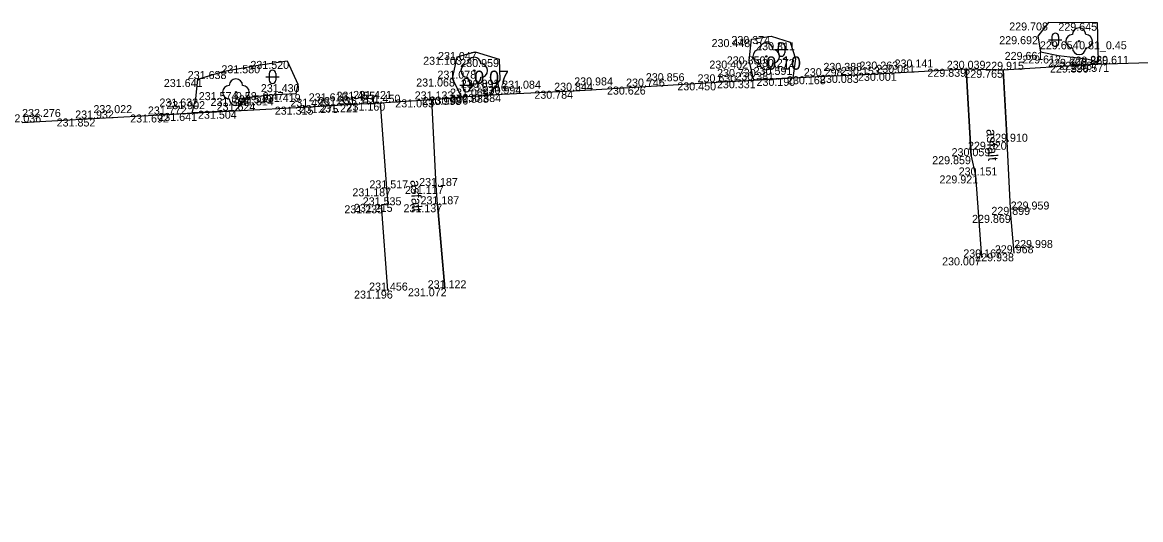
# Model space of a CAD drawing. Extents: x -599516 to -599132, y -1163668 to -1163119.
# Drawn here: x -599469.1 to -599427.18, y -1163459.97 to -1163441.32 of the extents above; entities that cross this region are included whole.
import ezdxf

# ---------------------------------------------------------------- set-up
doc = ezdxf.new("R2010")
doc.units = 0
for name, color, linetype in [('Bod-oznac1', 7, 'Continuous'), ('Bod-oznac2', 7, 'Continuous'), ('Bod-oznac3', 7, 'Continuous'), ('Bod-vyska1', 7, 'Continuous'), ('Bod-vyska2', 7, 'Continuous'), ('Bod-vyska3', 7, 'Continuous'), ('Z_cela-hrobu-dolni-linie', 7, 'Continuous'), ('Z_cela-hrobu-horni-linie', 7, 'Continuous'), ('Z_chodnik', 7, 'Continuous'), ('Z_komunikace', 7, 'Continuous'), ('Z_kultury-znacky', 7, 'Continuous'), ('Z_nove-stromy-prumer-kmene', 7, 'Continuous'), ('Z_obvod-kmene-spodek-ve-vysce1_2m', 7, 'Continuous'), ('Z_popis-budov-povrchu', 7, 'Continuous'), ('Z_stromy-kere', 7, 'Continuous'), ('Z_stromy-nove-vysazene', 7, 'Continuous')]:
    doc.layers.add(name, color=color, linetype=linetype)

msp = doc.modelspace()

# ---------------------------------------------------------------- linework, layer by layer
at = {"layer": 'Bod-oznac1'}
for p, q in [((-599430.638, -1163441.329), (-599430.638, -1163441.329)), ((-599428.797, -1163441.34), (-599428.797, -1163441.34)), ((-599441.03, -1163441.838), (-599441.03, -1163441.838)), ((-599431.035, -1163441.843), (-599431.035, -1163441.843)), ((-599441.764, -1163441.952), (-599441.764, -1163441.952)), ((-599440.323, -1163442.068), (-599440.323, -1163442.068)), ((-599429.489, -1163442.034), (-599429.489, -1163442.034)), ((-599459.178, -1163442.77), (-599459.178, -1163442.77)), ((-599452.806, -1163442.615), (-599452.806, -1163442.615)), ((-599452.131, -1163442.435), (-599452.131, -1163442.435)), ((-599451.229, -1163442.7), (-599451.229, -1163442.7)), ((-599441.86, -1163442.758), (-599441.86, -1163442.758)), ((-599441.218, -1163442.6), (-599441.218, -1163442.6)), ((-599440.119, -1163442.698), (-599440.119, -1163442.698)), ((-599430.937, -1163442.433), (-599430.937, -1163442.433)), ((-599430.266, -1163442.566), (-599430.266, -1163442.566)), ((-599429.198, -1163442.692), (-599429.198, -1163442.692)), ((-599461.535, -1163443.15), (-599461.535, -1163443.15)), ((-599460.264, -1163442.933), (-599460.264, -1163442.933)), ((-599452.163, -1163443.135), (-599452.163, -1163443.135)), ((-599433.717, -1163443.065), (-599433.717, -1163443.065)), ((-599432.331, -1163443.103), (-599432.331, -1163443.103)), ((-599429.124, -1163442.908), (-599429.124, -1163442.908)), ((-599428.758, -1163442.803), (-599428.758, -1163442.803)), ((-599428.447, -1163442.881), (-599428.447, -1163442.881)), ((-599462.525, -1163443.449), (-599462.525, -1163443.449)), ((-599452.973, -1163443.43), (-599452.973, -1163443.43)), ((-599451.199, -1163443.478), (-599451.199, -1163443.478)), ((-599443.059, -1163443.573), (-599443.059, -1163443.573)), ((-599441.688, -1163443.496), (-599441.688, -1163443.496)), ((-599440.22, -1163443.408), (-599440.22, -1163443.408)), ((-599439.074, -1163443.344), (-599439.074, -1163443.344)), ((-599437.724, -1163443.295), (-599437.724, -1163443.295)), ((-599436.405, -1163443.217), (-599436.405, -1163443.217)), ((-599461.098, -1163443.942), (-599461.098, -1163443.942)), ((-599458.847, -1163444.01), (-599458.847, -1163444.01)), ((-599458.774, -1163443.642), (-599458.774, -1163443.642)), ((-599451.115, -1163444.012), (-599451.115, -1163444.012)), ((-599448.415, -1163443.889), (-599448.415, -1163443.889)), ((-599445.73, -1163443.732), (-599445.73, -1163443.732)), ((-599462.598, -1163444.181), (-599462.598, -1163444.181)), ((-599460.681, -1163444.157), (-599460.681, -1163444.157)), ((-599459.831, -1163444.059), (-599459.831, -1163444.059)), ((-599457.324, -1163444.426), (-599457.324, -1163444.426)), ((-599456.701, -1163444.396), (-599456.701, -1163444.396)), ((-599455.688, -1163444.336), (-599455.688, -1163444.336)), ((-599453.758, -1163444.213), (-599453.758, -1163444.213)), ((-599452.641, -1163444.122), (-599452.641, -1163444.122)), ((-599452.393, -1163444.107), (-599452.393, -1163444.107)), ((-599451.587, -1163444.039), (-599451.587, -1163444.039)), ((-599463.704, -1163444.779), (-599463.704, -1163444.779)), ((-599462.73, -1163444.721), (-599462.73, -1163444.721)), ((-599461.129, -1163444.638), (-599461.129, -1163444.638)), ((-599458.366, -1163444.486), (-599458.366, -1163444.486)), ((-599466.437, -1163444.929), (-599466.437, -1163444.929)), ((-599432.187, -1163445.801), (-599432.187, -1163445.801)), ((-599433.536, -1163446.343), (-599433.536, -1163446.343)), ((-599433.368, -1163447.064), (-599433.368, -1163447.064)), ((-599455.454, -1163447.548), (-599455.454, -1163447.548)), ((-599453.589, -1163447.46), (-599453.589, -1163447.46)), ((-599455.653, -1163448.184), (-599455.653, -1163448.184)), ((-599455.399, -1163448.13), (-599455.399, -1163448.13)), ((-599453.538, -1163448.145), (-599453.538, -1163448.145)), ((-599432.054, -1163448.543), (-599432.054, -1163448.543)), ((-599433.147, -1163450.137), (-599433.147, -1163450.137)), ((-599431.924, -1163449.984), (-599431.924, -1163449.984)), ((-599455.416, -1163451.382), (-599455.416, -1163451.382)), ((-599453.27, -1163451.296), (-599453.27, -1163451.296))]:
    msp.add_line(p, q, dxfattribs=at)
at = {"layer": 'Bod-oznac2'}
for p, q in [((-599433.717, -1163443.065), (-599433.717, -1163443.065)), ((-599432.331, -1163443.103), (-599432.331, -1163443.103)), ((-599429.124, -1163442.908), (-599429.124, -1163442.908)), ((-599428.447, -1163442.881), (-599428.447, -1163442.881)), ((-599443.059, -1163443.573), (-599443.059, -1163443.573)), ((-599441.688, -1163443.496), (-599441.688, -1163443.496)), ((-599439.074, -1163443.344), (-599439.074, -1163443.344)), ((-599437.724, -1163443.295), (-599437.724, -1163443.295)), ((-599436.405, -1163443.217), (-599436.405, -1163443.217)), ((-599451.115, -1163444.012), (-599451.115, -1163444.012)), ((-599448.415, -1163443.889), (-599448.415, -1163443.889)), ((-599445.73, -1163443.732), (-599445.73, -1163443.732)), ((-599457.324, -1163444.426), (-599457.324, -1163444.426)), ((-599456.701, -1163444.396), (-599456.701, -1163444.396)), ((-599455.688, -1163444.336), (-599455.688, -1163444.336)), ((-599453.758, -1163444.213), (-599453.758, -1163444.213)), ((-599452.393, -1163444.107), (-599452.393, -1163444.107)), ((-599463.704, -1163444.779), (-599463.704, -1163444.779)), ((-599461.129, -1163444.638), (-599461.129, -1163444.638)), ((-599458.366, -1163444.486), (-599458.366, -1163444.486)), ((-599466.437, -1163444.929), (-599466.437, -1163444.929)), ((-599432.187, -1163445.801), (-599432.187, -1163445.801)), ((-599433.536, -1163446.343), (-599433.536, -1163446.343)), ((-599433.368, -1163447.064), (-599433.368, -1163447.064)), ((-599455.454, -1163447.548), (-599455.454, -1163447.548)), ((-599453.589, -1163447.46), (-599453.589, -1163447.46)), ((-599455.653, -1163448.184), (-599455.653, -1163448.184)), ((-599453.538, -1163448.145), (-599453.538, -1163448.145)), ((-599432.054, -1163448.543), (-599432.054, -1163448.543)), ((-599433.147, -1163450.137), (-599433.147, -1163450.137)), ((-599431.924, -1163449.984), (-599431.924, -1163449.984)), ((-599455.416, -1163451.382), (-599455.416, -1163451.382)), ((-599453.27, -1163451.296), (-599453.27, -1163451.296))]:
    msp.add_line(p, q, dxfattribs=at)
at = {"layer": 'Bod-oznac3'}
for p, q in [((-599443.059, -1163443.573), (-599443.059, -1163443.573)), ((-599441.688, -1163443.496), (-599441.688, -1163443.496)), ((-599439.074, -1163443.344), (-599439.074, -1163443.344)), ((-599437.724, -1163443.295), (-599437.724, -1163443.295)), ((-599436.405, -1163443.217), (-599436.405, -1163443.217)), ((-599451.115, -1163444.012), (-599451.115, -1163444.012)), ((-599448.415, -1163443.889), (-599448.415, -1163443.889)), ((-599445.73, -1163443.732), (-599445.73, -1163443.732)), ((-599457.324, -1163444.426), (-599457.324, -1163444.426)), ((-599456.701, -1163444.396), (-599456.701, -1163444.396)), ((-599452.393, -1163444.107), (-599452.393, -1163444.107)), ((-599463.704, -1163444.779), (-599463.704, -1163444.779)), ((-599461.129, -1163444.638), (-599461.129, -1163444.638)), ((-599458.366, -1163444.486), (-599458.366, -1163444.486)), ((-599466.437, -1163444.929), (-599466.437, -1163444.929)), ((-599432.054, -1163448.543), (-599432.054, -1163448.543)), ((-599431.924, -1163449.984), (-599431.924, -1163449.984))]:
    msp.add_line(p, q, dxfattribs=at)
at = {"layer": 'Z_cela-hrobu-dolni-linie'}
for p, q in [((-599440.22, -1163443.408), (-599441.688, -1163443.496)), ((-599461.129, -1163444.638), (-599462.73, -1163444.721))]:
    msp.add_line(p, q, dxfattribs=at)
msp.add_lwpolyline([(-599452.641, -1163444.122), (-599452.393, -1163444.107), (-599451.115, -1163444.012)], dxfattribs=at)
at = {"layer": 'Z_cela-hrobu-horni-linie'}
for p, q in [((-599433.368, -1163447.064), (-599433.147, -1163450.137)), ((-599455.653, -1163448.184), (-599455.416, -1163451.382)), ((-599453.538, -1163448.145), (-599453.27, -1163451.296))]:
    msp.add_line(p, q, dxfattribs=at)
for points in [[(-599453.589, -1163447.46), (-599453.758, -1163444.213), (-599452.393, -1163444.107), (-599452.393, -1163444.107), (-599451.115, -1163444.012), (-599451.115, -1163444.012), (-599448.415, -1163443.889), (-599448.415, -1163443.889), (-599445.73, -1163443.732), (-599445.73, -1163443.732), (-599443.059, -1163443.573), (-599443.059, -1163443.573), (-599441.688, -1163443.496), (-599441.688, -1163443.496), (-599439.074, -1163443.344), (-599439.074, -1163443.344), (-599437.724, -1163443.295), (-599437.724, -1163443.295), (-599436.405, -1163443.217), (-599436.405, -1163443.217), (-599433.717, -1163443.065), (-599433.536, -1163446.343)], [(-599431.924, -1163449.984), (-599431.924, -1163449.984), (-599432.054, -1163448.543), (-599432.054, -1163448.543), (-599432.187, -1163445.801), (-599432.331, -1163443.103), (-599429.124, -1163442.908)], [(-599428.447, -1163442.881), (-599425.261, -1163442.777), (-599425.138, -1163445.367), (-599425.138, -1163445.367), (-599425.059, -1163446.671), (-599425.059, -1163446.671), (-599424.994, -1163447.643), (-599424.994, -1163447.643), (-599424.93, -1163448.494), (-599424.93, -1163448.494), (-599424.899, -1163449.491), (-599424.899, -1163449.491), (-599424.745, -1163452.149), (-599424.673, -1163454.903), (-599424.478, -1163457.598), (-599424.464, -1163458.995), (-599424.464, -1163458.995), (-599424.402, -1163459.971)], [(-599469.111, -1163445.074), (-599466.437, -1163444.929), (-599466.437, -1163444.929), (-599463.704, -1163444.779), (-599463.704, -1163444.779), (-599461.129, -1163444.638), (-599461.129, -1163444.638), (-599458.366, -1163444.486), (-599458.366, -1163444.486), (-599457.324, -1163444.426), (-599457.324, -1163444.426), (-599456.701, -1163444.396), (-599456.701, -1163444.396), (-599455.688, -1163444.336), (-599455.454, -1163447.548)]]:
    msp.add_lwpolyline(points, dxfattribs=at)
at = {"layer": 'Z_chodnik'}
for p, q in [((-599433.536, -1163446.343), (-599433.717, -1163443.065)), ((-599432.331, -1163443.103), (-599432.187, -1163445.801)), ((-599455.688, -1163444.336), (-599455.454, -1163447.548)), ((-599453.589, -1163447.46), (-599453.758, -1163444.213))]:
    msp.add_line(p, q, dxfattribs=at)
for points in [[(-599431.924, -1163449.984), (-599432.054, -1163448.543), (-599432.187, -1163445.801)], [(-599433.536, -1163446.343), (-599433.368, -1163447.064), (-599433.147, -1163450.137)], [(-599455.454, -1163447.548), (-599455.399, -1163448.13), (-599455.653, -1163448.184), (-599455.416, -1163451.382)], [(-599453.27, -1163451.296), (-599453.538, -1163448.145), (-599453.589, -1163447.46)]]:
    msp.add_lwpolyline(points, dxfattribs=at)
at = {"layer": 'Z_komunikace'}
for points in [[(-599428.797, -1163441.34), (-599430.638, -1163441.329), (-599431.035, -1163441.843), (-599430.937, -1163442.433), (-599430.266, -1163442.566), (-599429.198, -1163442.692), (-599428.758, -1163442.803), (-599428.797, -1163441.34)], [(-599469.111, -1163445.074), (-599466.437, -1163444.929), (-599463.704, -1163444.779), (-599462.73, -1163444.721), (-599462.598, -1163444.181), (-599462.525, -1163443.449), (-599461.535, -1163443.15), (-599460.264, -1163442.933), (-599459.178, -1163442.77), (-599458.774, -1163443.642), (-599458.847, -1163444.01), (-599459.831, -1163444.059), (-599460.681, -1163444.157), (-599461.129, -1163444.638), (-599458.366, -1163444.486), (-599457.324, -1163444.426), (-599456.701, -1163444.396), (-599455.688, -1163444.336), (-599453.758, -1163444.213), (-599452.641, -1163444.122), (-599452.973, -1163443.43), (-599452.806, -1163442.615), (-599452.131, -1163442.435), (-599451.229, -1163442.7), (-599451.199, -1163443.478), (-599451.587, -1163444.039), (-599451.115, -1163444.012), (-599448.415, -1163443.889), (-599445.73, -1163443.732), (-599443.059, -1163443.573), (-599441.688, -1163443.496), (-599441.86, -1163442.758), (-599441.764, -1163441.952), (-599441.03, -1163441.838), (-599440.323, -1163442.068), (-599440.119, -1163442.698), (-599440.22, -1163443.408), (-599439.074, -1163443.344), (-599437.724, -1163443.295), (-599436.405, -1163443.217), (-599433.717, -1163443.065), (-599432.331, -1163443.103), (-599429.124, -1163442.908), (-599428.447, -1163442.881), (-599425.261, -1163442.777)]]:
    msp.add_lwpolyline(points, dxfattribs=at)
at = {"layer": 'Z_kultury-znacky'}
for p, q in [((-599430.506, -1163441.853), (-599430.506, -1163442.103)), ((-599430.256, -1163441.853), (-599430.256, -1163442.103)), ((-599440.891, -1163442.346), (-599440.391, -1163442.346)), ((-599440.766, -1163442.221), (-599440.766, -1163442.471)), ((-599440.516, -1163442.221), (-599440.516, -1163442.471)), ((-599430.631, -1163441.978), (-599430.131, -1163441.978)), ((-599459.971, -1163443.364), (-599459.471, -1163443.364)), ((-599459.846, -1163443.239), (-599459.846, -1163443.489)), ((-599459.596, -1163443.239), (-599459.596, -1163443.489)), ((-599452.579, -1163443.556), (-599452.579, -1163443.806)), ((-599452.329, -1163443.556), (-599452.329, -1163443.806)), ((-599452.704, -1163443.681), (-599452.204, -1163443.681))]:
    msp.add_line(p, q, dxfattribs=at)
for centre, start, end in [((-599430.381, -1163441.853), 0, 180), ((-599440.642, -1163442.221), 0, 180), ((-599430.381, -1163442.103), 180, 0), ((-599440.642, -1163442.471), 180, 0), ((-599459.722, -1163443.239), 0, 180), ((-599459.722, -1163443.489), 180, 0), ((-599452.454, -1163443.556), 0, 180), ((-599452.454, -1163443.806), 180, 0)]:
    msp.add_arc(centre, 0.125, start, end, dxfattribs=at)
at = {"layer": 'Z_stromy-kere'}
for centre in [(-599429.489, -1163442.034), (-599461.098, -1163443.942)]:
    msp.add_circle(centre, 0.025, dxfattribs=at)
for centre, start, end in [((-599429.739, -1163442.034), 90, 270), ((-599429.489, -1163441.784), 0, 180), ((-599429.239, -1163442.034), 270, 90), ((-599429.489, -1163442.284), 180, 0), ((-599461.098, -1163443.692), 0, 180), ((-599461.348, -1163443.942), 90, 270), ((-599460.848, -1163443.942), 270, 90), ((-599461.098, -1163444.192), 180, 0)]:
    msp.add_arc(centre, 0.25, start, end, dxfattribs=at)
at = {"layer": 'Z_stromy-nove-vysazene'}
for centre in [(-599441.218, -1163442.6), (-599452.163, -1163443.135)]:
    msp.add_circle(centre, 0.025, dxfattribs=at)
for centre, start, end in [((-599441.468, -1163442.6), 90, 270), ((-599441.218, -1163442.35), 0, 180), ((-599440.968, -1163442.6), 270, 90), ((-599452.163, -1163442.885), 0, 180), ((-599452.413, -1163443.135), 90, 270), ((-599451.913, -1163443.135), 270, 90), ((-599441.218, -1163442.85), 180, 0), ((-599452.163, -1163443.385), 180, 0)]:
    msp.add_arc(centre, 0.25, start, end, dxfattribs=at)

# ---------------------------------------------------------------- texts
at = {"layer": 'Bod-vyska1'}
for s, p in [('229.708', (-599432.108, -1163441.629)), ('229.645', (-599430.267, -1163441.64)), ('230.374', (-599442.523, -1163442.138)), ('229.692', (-599432.482, -1163442.143)), ('230.448', (-599443.266, -1163442.252)), ('230.311', (-599441.595, -1163442.368)), ('229.654', (-599430.959, -1163442.334)), ('231.520', (-599460.554, -1163443.07)), ('231.103', (-599454.078, -1163442.915)), ('231.047', (-599453.52, -1163442.735)), ('230.959', (-599452.686, -1163443)), ('230.402', (-599443.349, -1163443.058)), ('230.350', (-599442.696, -1163442.9)), ('230.272', (-599441.6, -1163442.998)), ('229.661', (-599432.28, -1163442.733)), ('229.612', (-599431.621, -1163442.866)), ('229.600', (-599430.653, -1163442.992)), ('231.638', (-599462.901, -1163443.45)), ('231.580', (-599461.64, -1163443.233)), ('231.078', (-599453.541, -1163443.435)), ('229.839', (-599435.176, -1163443.365)), ('229.765', (-599433.792, -1163443.403)), ('229.590', (-599430.581, -1163443.208)), ('229.587', (-599430.23, -1163443.103)), ('229.571', (-599429.815, -1163443.181)), ('231.641', (-599463.799, -1163443.749)), ('231.068', (-599454.337, -1163443.73)), ('230.893', (-599452.667, -1163443.778)), ('230.450', (-599444.548, -1163443.873)), ('230.331', (-599443.064, -1163443.796)), ('230.190', (-599441.582, -1163443.708)), ('230.168', (-599440.438, -1163443.644)), ('230.083', (-599439.202, -1163443.595)), ('230.001', (-599437.777, -1163443.517)), ('231.574', (-599462.489, -1163444.242)), ('231.430', (-599460.161, -1163443.942)), ('231.419', (-599460.121, -1163444.31)), ('230.884', (-599452.606, -1163444.312)), ('230.784', (-599449.908, -1163444.189)), ('230.626', (-599447.187, -1163444.032)), ('231.632', (-599463.964, -1163444.481)), ('231.568', (-599462.047, -1163444.457)), ('231.538', (-599461.209, -1163444.359)), ('231.275', (-599458.703, -1163444.726)), ('231.221', (-599457.975, -1163444.696)), ('231.160', (-599456.948, -1163444.636)), ('231.063', (-599455.122, -1163444.513)), ('230.998', (-599454.098, -1163444.422)), ('230.996', (-599453.839, -1163444.407)), ('230.883', (-599453.067, -1163444.339)), ('231.692', (-599465.059, -1163445.079)), ('231.641', (-599464.004, -1163445.021)), ('231.504', (-599462.516, -1163444.938)), ('231.315', (-599459.64, -1163444.786)), ('231.852', (-599467.815, -1163445.229)), ('229.820', (-599433.655, -1163446.101)), ('229.859', (-599434.995, -1163446.643)), ('229.921', (-599434.723, -1163447.364)), ('231.187', (-599456.73, -1163447.848)), ('231.117', (-599454.761, -1163447.76)), ('231.235', (-599457.031, -1163448.484)), ('231.215', (-599456.673, -1163448.43)), ('231.137', (-599454.814, -1163448.445)), ('229.869', (-599433.501, -1163448.843)), ('230.007', (-599434.625, -1163450.437)), ('229.938', (-599433.383, -1163450.284)), ('231.196', (-599456.667, -1163451.682)), ('231.072', (-599454.648, -1163451.596))]:
    msp.add_text(s, height=0.3, dxfattribs=at).set_placement(p)
at = {"layer": 'Bod-vyska2'}
for s, p in [('230.039', (-599434.45, -1163443.065)), ('229.860', (-599429.852, -1163442.908)), ('229.611', (-599429.072, -1163442.881)), ('230.381', (-599442.376, -1163443.496)), ('230.298', (-599439.808, -1163443.344)), ('230.153', (-599438.412, -1163443.295)), ('230.081', (-599437.092, -1163443.217)), ('229.915', (-599433.008, -1163443.103)), ('230.844', (-599449.166, -1163443.889)), ('230.746', (-599446.471, -1163443.732)), ('230.630', (-599443.792, -1163443.573)), ('231.450', (-599456.382, -1163444.336)), ('231.133', (-599454.395, -1163444.213)), ('231.066', (-599453.069, -1163444.107)), ('230.994', (-599451.849, -1163444.012)), ('231.624', (-599461.818, -1163444.638)), ('231.495', (-599459.055, -1163444.486)), ('231.335', (-599458.013, -1163444.426)), ('231.311', (-599457.286, -1163444.396)), ('232.036', (-599469.845, -1163445.074)), ('231.932', (-599467.12, -1163444.929)), ('231.772', (-599464.395, -1163444.779)), ('229.910', (-599432.863, -1163445.801)), ('230.059', (-599434.269, -1163446.343)), ('230.151', (-599434.004, -1163447.064)), ('231.517', (-599456.092, -1163447.548)), ('231.187', (-599454.227, -1163447.46)), ('231.535', (-599456.342, -1163448.184)), ('231.187', (-599454.176, -1163448.145)), ('229.899', (-599432.778, -1163448.543)), ('230.167', (-599433.83, -1163450.137)), ('229.968', (-599432.648, -1163449.984)), ('231.456', (-599456.105, -1163451.382)), ('231.122', (-599453.907, -1163451.296))]:
    msp.add_text(s, height=0.3, dxfattribs=at).set_placement(p)
at = {"layer": 'Bod-vyska3'}
for s, p in [('230.141', (-599436.405, -1163443.017)), ('230.730', (-599443.059, -1163443.373)), ('230.591', (-599441.688, -1163443.296)), ('230.388', (-599439.074, -1163443.144)), ('230.263', (-599437.724, -1163443.095)), ('231.116', (-599452.393, -1163443.907)), ('231.084', (-599451.115, -1163443.812)), ('230.984', (-599448.415, -1163443.689)), ('230.856', (-599445.73, -1163443.532)), ('231.615', (-599458.366, -1163444.286)), ('231.455', (-599457.324, -1163444.226)), ('231.421', (-599456.701, -1163444.196)), ('232.022', (-599466.437, -1163444.729)), ('231.902', (-599463.704, -1163444.579)), ('231.814', (-599461.129, -1163444.438)), ('232.276', (-599469.111, -1163444.874)), ('229.959', (-599432.054, -1163448.343)), ('229.998', (-599431.924, -1163449.784))]:
    msp.add_text(s, height=0.3, dxfattribs=at).set_placement(p)
at = {"layer": 'Z_nove-stromy-prumer-kmene'}
for s, p in [('0.10', (-599441.218, -1163443.1)), ('0.07', (-599452.163, -1163443.635))]:
    msp.add_text(s, height=0.5, dxfattribs=at).set_placement(p)
at = {"layer": 'Z_obvod-kmene-spodek-ve-vysce1_2m'}
for s, p in [('0.81_0.45', (-599429.489, -1163442.334)), ('0.58_0.47', (-599461.098, -1163444.242))]:
    msp.add_text(s, height=0.3, dxfattribs=at).set_placement(p)
at = {"layer": 'Z_popis-budov-povrchu'}
for p in [(-599432.967, -1163445.331), (-599454.56, -1163447.245)]:
    msp.add_text('asfalt', height=0.375, rotation=273.4503, dxfattribs=at).set_placement(p)

doc.saveas('drawing.dxf')
